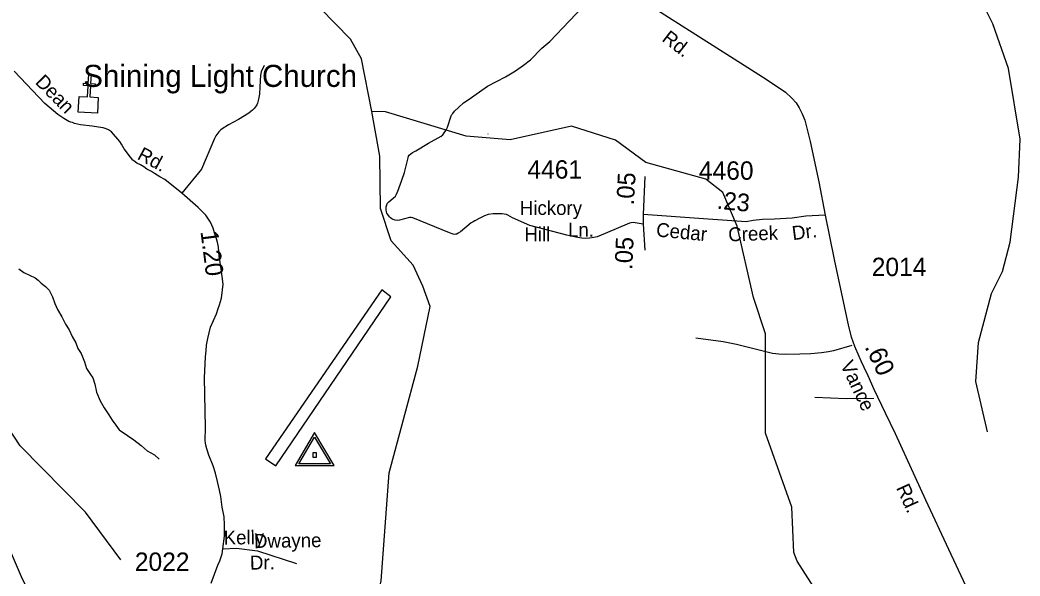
# Model space of a CAD drawing. Extents: x 1547597 to 1699558, y 810033 to 920809.
# Drawn here: x 1680307 to 1687109, y 877067 to 880849 of the extents above; entities that cross this region are included whole.
import ezdxf

# ---------------------------------------------------------------- set-up
doc = ezdxf.new("R2010")
doc.units = 0
for name, color, linetype in [('Exist Aviation Commercial or Municipal Perimeter Paved', 7, 'Continuous'), ('Exist Cultural Church CELL', 7, 'Continuous'), ('Exist Cultural Church Label', 7, 'Continuous'), ('Exist Hydrographic Creek Single Shore', 7, 'Continuous'), ('Exist Hydrographic Misc Water Feature', 7, 'Continuous'), ('Exist Road Non-System Type 51', 7, 'Continuous'), ('Exist Road Non-System Type 51 Label', 7, 'Continuous'), ('Exist Road Secondary Mileage Hundredths English Label', 7, 'Continuous'), ('Exist Road Secondary Type 51 Attributed', 7, 'Continuous'), ('Exist Road Secondary Type 51 Label', 7, 'Continuous'), ('Exist Road Secondary Type 51 Number Label', 7, 'Continuous'), ('Exist Survey Geodetic Marker CELL', 7, 'Continuous')]:
    doc.layers.add(name, color=color, linetype=linetype)

msp = doc.modelspace()

# ---------------------------------------------------------------- linework, layer by layer
at = {"layer": 'Exist Aviation Commercial or Municipal Perimeter Paved'}
msp.add_lwpolyline([(1682767.2, 879013.6), (1681977.6, 877863.3), (1682046.9, 877816.6), (1682828.6, 878966.7), (1682767.2, 879013.6)], dxfattribs=at)
at = {"layer": 'Exist Cultural Church CELL'}
msp.add_lwpolyline([(1680709.3, 880329.1), (1680766.1, 880326.1), (1680770.4, 880402.1), (1680738.4, 880403.9), (1680739.3, 880419.8), (1680771.2, 880418), (1680774.6, 880478.1), (1680790.6, 880477.2), (1680787.2, 880417.1), (1680819.2, 880415.4), (1680818.3, 880399.4), (1680786.4, 880401.2), (1680782.1, 880325.2), (1680839.7, 880321.9), (1680833.8, 880215.6), (1680703.4, 880222.8)], close=True, dxfattribs=at)
at = {"layer": 'Exist Hydrographic Creek Single Shore'}
for points in [[(1682700.7, 880226.6), (1682629.6, 880585.9), (1682555.6, 880718.6), (1682349.6, 880929.6), (1682258.7, 880990.6), (1681851.6, 881094), (1680491.6, 881840.6), (1680220.3, 882013.3), (1680089.3, 882265.4), (1680030.1, 882568)], [(1686887.7, 878047.1), (1686807.8, 878390), (1686826.7, 878655.5), (1686913.7, 878988.6), (1686990.7, 879138), (1687042.7, 879337.2), (1687097.7, 879779.2), (1687108.7, 880038.3), (1687029.6, 880518.8), (1686924.6, 880822.8), (1686827.7, 881015.7)], [(1682433.7, 874750), (1682476.6, 874910.1), (1682621.6, 875156.6), (1682647.7, 875257.8), (1682667.2, 875348.2), (1682591.7, 875943.2), (1682617.6, 876374.5), (1682713.7, 876815.6), (1682763.4, 877033.8), (1682818.1, 877768.9), (1683013.1, 878494.2), (1683096.3, 878899.4), (1683046.7, 879037.8), (1682980.7, 879180.3), (1682832.6, 879347.4), (1682759.6, 879565.6), (1682755.6, 879923.5), (1682700.7, 880226.6)]]:
    msp.add_lwpolyline(points, dxfattribs=at)
at = {"layer": 'Exist Hydrographic Misc Water Feature'}
msp.add_line((1683488.1, 880074.8), (1683492.3, 880074.5), dxfattribs=at)
for points in [[(1680992.6, 877175.7), (1680753.6, 877502.2), (1680308.6, 877951.2), (1680226.6, 878077.6), (1680219.6, 878186.1), (1680186.6, 878242.5), (1680140.6, 878617.7), (1680036.6, 878994), (1680039.6, 879312.4), (1680024.6, 879421), (1679990.6, 879428.3), (1679894.6, 879765.1), (1679606.6, 880125.5), (1679401.6, 880494), (1679337.6, 880669.3), (1679341.6, 881102.5), (1679550.5, 881859.8), (1679711.6, 882175), (1679855.6, 882316.5), (1679932.5, 882499.3), (1680030.1, 882568)], [(1685968.7, 876348.9), (1685953.7, 876529.8), (1685888.7, 876708.3), (1685593.6, 877167.4), (1685569.6, 877227), (1685556.7, 877535.8), (1685377.7, 878038.4), (1685376.7, 878714.6), (1685296.7, 878962.4), (1685184.7, 879447.3), (1685087.7, 879675.7), (1684971.7, 879766.7), (1684563.7, 879880.1), (1684357.7, 880032), (1684058.6, 880126.7), (1683640.6, 880033.5), (1683340.6, 880059.2), (1682792.6, 880224.7), (1682700.7, 880226.6)], [(1680299.1, 879157), (1680332.8, 879130.7), (1680372.7, 879112.2), (1680410.4, 879095.8), (1680430.3, 879079.6), (1680452.1, 879059.3), (1680479.9, 879037.1), (1680505.6, 879010.7), (1680527.2, 878966.4), (1680544.7, 878920.3), (1680562.3, 878880.1), (1680591.7, 878829.8), (1680617.2, 878779.4), (1680640.8, 878741.2), (1680662.3, 878694.9), (1680685.8, 878652.7), (1680701.5, 878614.4), (1680723.1, 878580.2), (1680746.5, 878523.9), (1680760.2, 878477.8), (1680785.6, 878437.5), (1680801.4, 878415.3), (1680815, 878371.2), (1680826.4, 878317), (1680851.7, 878258.8), (1680879.3, 878210.4), (1680910.8, 878164), (1680934.3, 878127.9), (1680958, 878093.5), (1680981.7, 878061.2), (1681037.3, 878022.7), (1681081, 877994.2), (1681130.6, 877955.6), (1681172.2, 877919.1), (1681222, 877890.6), (1681253.6, 877862.3)]]:
    msp.add_lwpolyline(points, dxfattribs=at)
at = {"layer": 'Exist Road Non-System Type 51'}
for points in [[(1684546.6, 879459.4), (1684478.2, 879470.5), (1684464.4, 879469.1), (1684452.5, 879466.4), (1684287.9, 879396.2), (1684231.7, 879374.7), (1684209.6, 879368.9), (1684181.3, 879365.2), (1684155.6, 879363.4), (1684129.1, 879365), (1684087.8, 879371.1), (1684025.8, 879384.8), (1683774.3, 879451), (1683656.6, 879503.9), (1683624.1, 879521), (1683615.3, 879525.4), (1683601, 879528.7), (1683585.9, 879530.6), (1683553.1, 879531.3), (1683526.2, 879530.5), (1683490.9, 879525.7), (1683465.5, 879516.4), (1683430.3, 879498), (1683401.1, 879483.2), (1683388.8, 879476.6), (1683376.2, 879468.6), (1683303.7, 879407.7), (1683288.1, 879397.9), (1683277.8, 879393.1), (1683271.5, 879391.3), (1683263, 879390.8), (1683252.9, 879392), (1683227.7, 879400.1), (1683028.5, 879482.3), (1682978.7, 879502.6), (1682967.6, 879505.2), (1682956.4, 879505.1), (1682888.5, 879487.4), (1682875.6, 879486), (1682858.3, 879487.7), (1682845.2, 879491.9), (1682835.8, 879496), (1682826.4, 879502.1), (1682820.3, 879509.1), (1682809.1, 879525.1), (1682802.4, 879535.1), (1682799, 879544.4), (1682796.6, 879556.6), (1682797.2, 879566.4), (1682798, 879577.2), (1682802.3, 879591.6), (1682807.1, 879602), (1682809.5, 879606.2), (1682814.8, 879612.3), (1682845.6, 879638), (1682861.9, 879651.7), (1682868.4, 879664.4), (1682876.1, 879685.6), (1682904.8, 879759.2), (1682923.3, 879811), (1682946.3, 879911), (1682950.5, 879922.4), (1682954.9, 879928.9), (1682964.3, 879938.9), (1682977.3, 879947.8), (1682998.5, 879958.5), (1683085.3, 880011.9), (1683171.9, 880058.7), (1683182.3, 880068.4), (1683191.7, 880080.6), (1683202.5, 880096.5), (1683209.4, 880109.8), (1683214.2, 880120.6), (1683239, 880196.2), (1683241.4, 880200.7), (1683244.5, 880205.3), (1683250.9, 880213), (1683263.3, 880228.2), (1683289.8, 880253.6), (1683323.9, 880285.4), (1683361.5, 880310.2), (1683394.1, 880332.9), (1683486.7, 880399.9), (1683609.5, 880462.8), (1683677.9, 880504), (1683732.2, 880542), (1683778.6, 880579.1), (1683855.3, 880656.3), (1683911.8, 880703.8), (1684177.3, 880983.3)], [(1681966.8, 880540.2), (1681946.5, 880496.3), (1681942.5, 880474.4), (1681937.9, 880394.4), (1681935.6, 880344.2), (1681929.3, 880310.2), (1681923.1, 880282.4), (1681918.7, 880273), (1681912.9, 880264.2), (1681898.8, 880246.5), (1681888.7, 880235.5), (1681877.7, 880225.9), (1681863.7, 880215), (1681792.2, 880173.1), (1681726.1, 880135.4), (1681682, 880109.7), (1681673.3, 880102.7), (1681659.9, 880087.9), (1681645.7, 880070.1), (1681639.3, 880060.1), (1681629.4, 880042.2), (1681542.1, 879834.5), (1681407.2, 879671.4)], [(1685965.6, 878634), (1685841.1, 878599.1), (1685805.5, 878590.9), (1685759.1, 878584), (1685685.1, 878578.6), (1685610.9, 878575.5), (1685516.9, 878574.2), (1685469, 878575.5), (1685447.1, 878577.9), (1685426.2, 878581.3), (1685179.6, 878641.4), (1685089.7, 878660.3), (1684903.7, 878684.1)], [(1686114.2, 878274.4), (1685926.4, 878272.4), (1685712.2, 878280.3)], [(1681687.8, 877251.7), (1681780.4, 877256.4), (1681923.6, 877238), (1682187.4, 877152)]]:
    msp.add_lwpolyline(points, dxfattribs=at)
at = {"layer": 'Exist Road Secondary Type 51 Attributed'}
msp.add_line((1684556.2, 879783.6), (1684546.6, 879526.2), dxfattribs=at)
for points in [[(1682656.1, 882538.1), (1682854.7, 882136.2), (1682947.1, 882006), (1683028.2, 881928.4), (1683094, 881882.5), (1683132.6, 881858.6), (1683380.6, 881711.6), (1683516.1, 881629.8), (1683903.8, 881388.1), (1684290.4, 881137.4), (1684599.9, 880943.5), (1685257.8, 880525.9), (1685382.9, 880447.2), (1685514.5, 880357.3), (1685557.2, 880317.2), (1685585.6, 880285.2), (1685606.5, 880251.6), (1685614.5, 880237.3), (1685627.4, 880211), (1685646.2, 880168.6), (1685680.4, 880023), (1685740.1, 879749.2), (1685782.9, 879521.4)], [(1681607.6, 877019.1), (1681653.6, 877139.7), (1681665.8, 877170.4), (1681681.2, 877218.7), (1681687.8, 877251.7), (1681698.6, 877338.3), (1681698.6, 877414), (1681696.5, 877469.3), (1681682.4, 877535.8), (1681673.1, 877608.2), (1681665.1, 877650.1), (1681651.5, 877710.4), (1681636.2, 877766.5), (1681620.2, 877816.4), (1681591.1, 877888.9), (1681577.2, 877931.2), (1681571.5, 877956), (1681568.5, 877971.8), (1681567.5, 877985.3), (1681568, 878077.2), (1681561.1, 878414.8), (1681568.1, 878558.6), (1681572.8, 878598.6), (1681575.2, 878636.3), (1681584.6, 878683.5), (1681603.5, 878758.9), (1681643.5, 878850.8), (1681655.3, 878886.2), (1681664.7, 878912.1), (1681676.5, 878956.9), (1681688.7, 879052.9), (1681675.4, 879157.2), (1681662, 879243.2), (1681657.1, 879303.8), (1681649.7, 879338), (1681640.8, 879366.3), (1681628.9, 879400.5), (1681619.9, 879431.8), (1681602.1, 879473.5), (1681570.9, 879521.1), (1681518.8, 879573.2), (1681407.2, 879671.4), (1681291.2, 879763.7), (1681258.5, 879783.1), (1681222.8, 879803.9), (1681200.4, 879818.8), (1681170.5, 879834.8), (1681149.9, 879850), (1681127.6, 879863.4), (1681102.3, 879875.3), (1681081.2, 879890), (1681075.4, 879896.4), (1681057.6, 879915.5), (1681016, 879973.6), (1680997.4, 880004.8), (1680985.6, 880022.5), (1680929.6, 880087.2), (1680910, 880101.5), (1680892.1, 880109.7), (1680873.3, 880114.5), (1680841.1, 880121), (1680797.7, 880125.8), (1680718.8, 880135.5), (1680678.5, 880145.1), (1680663.7, 880151.4), (1680652.6, 880154.6), (1680638.3, 880159.6), (1680604.5, 880179), (1680564.3, 880206.3), (1680475.1, 880280.1), (1680268.1, 880501)], [(1685782.9, 879521.4), (1685651.6, 879513.5), (1685559.5, 879500.7), (1685438.9, 879494.4), (1685356.3, 879491.2), (1685292.8, 879484.9), (1685245.1, 879474.9), (1684955, 879495.5), (1684546.6, 879526.2)], [(1684546.6, 879526.2), (1684546.6, 879459.4), (1684556.8, 879283.4)], [(1685782.9, 879521.4), (1685844, 879219.5), (1685941.5, 878763.6), (1685961.3, 878694.8), (1685983.2, 878630.2), (1686011.8, 878562.4), (1686027.5, 878527), (1686046.2, 878487.9), (1686073.3, 878430.6), (1686115.5, 878337.3), (1686191.6, 878177.4), (1686259.3, 878036.7), (1686464.9, 877585.7), (1686622.5, 877250.3), (1686773.1, 876930.4), (1686927.1, 876590.4)], [(1681024.8, 875499.2), (1681019.9, 875560.4), (1681005.6, 875803.3), (1680930.7, 876003.3), (1680827.4, 876251.6), (1680752.4, 876455.2), (1680652.5, 876619.5), (1680502.7, 876790.9), (1680377.8, 876941), (1680324.2, 877044.5), (1680249.3, 877219.5), (1680168.4, 877452.8), (1680077.3, 877684.2), (1680031.9, 877789.1), (1679885.9, 878108.4), (1679736.1, 878390.6), (1679561.2, 878626.3), (1679379.2, 878833.4), (1679133, 878987), (1678882.4, 879121.7)]]:
    msp.add_lwpolyline(points, dxfattribs=at)
at = {"layer": 'Exist Survey Geodetic Marker CELL'}
for points in [[(1682445, 877817.5), (1682311.1, 878043.5), (1682177.6, 877817.5)], [(1682419.1, 877829.6), (1682203.6, 877829.6), (1682311.1, 878011.8)], [(1682323.4, 877876.2), (1682323.4, 877904.5), (1682299.1, 877904.5), (1682299.1, 877876.2)]]:
    msp.add_lwpolyline(points, close=True, dxfattribs=at)

# ---------------------------------------------------------------- texts
at = {"layer": 'Exist Cultural Church Label'}
msp.add_text('Shining Light Church', height=150, dxfattribs=at).set_placement((1680737.4, 880393.8))
at = {"layer": 'Exist Road Non-System Type 51 Label'}
for s, p in [('Kelly', (1681692.9, 877280.3)), ('Dwayne', (1681899.2, 877257.3)), ('Dr.', (1681871.5, 877110.1))]:
    msp.add_text(s, height=95, rotation=0.77427, dxfattribs=at).set_placement(p)
at = {"layer": 'Exist Road Secondary Mileage Hundredths English Label'}
for s, height, rotation, p in [('.05', 120, 86.93752, (1684482.5, 879586.6)), ('.23', 120, 354.5023, (1685043.4, 879565.5)), ('1.20', 120, 277.26738, (1681534.4, 879410.3)), ('.05', 120, 87.40502, (1684470.9, 879147.9)), ('.60', 125, 295.30138, (1686050.1, 878626))]:
    msp.add_text(s, height=height, rotation=rotation, dxfattribs=at).set_placement(p)
at = {"layer": 'Exist Road Secondary Type 51 Label'}
for s, rotation, p in [('Rd.', 322.23285, (1684667, 880710.7)), ('Dean', 314.60094, (1680405.2, 880421.1)), ('Rd.', 331.85056, (1681098.3, 879905.9)), ('Cedar', 354.61199, (1684630.8, 879376.6)), ('Creek', 2.00817, (1685125.8, 879342.4)), ('Dr.', 7.37251, (1685564, 879351)), ('Vance', 295.40121, (1685884.6, 878504.3)), ('Rd.', 294.45323, (1686264.3, 877666.8))]:
    msp.add_text(s, height=95, rotation=rotation, dxfattribs=at).set_placement(p)
for s, p in [('Hickory', (1683706.7, 879522.9)), ('Hill', (1683737.7, 879344.4)), ('Ln.', (1684034.4, 879374.7))]:
    msp.add_text(s, height=95, dxfattribs=at).set_placement(p)
at = {"layer": 'Exist Road Secondary Type 51 Number Label'}
for s, p in [('4461', (1683758.3, 879770)), ('4460', (1684924.6, 879762.3)), ('2014', (1686100.2, 879106.9)), ('2022', (1681088.1, 877101.7))]:
    msp.add_text(s, height=125, dxfattribs=at).set_placement(p)

doc.saveas('drawing.dxf')
